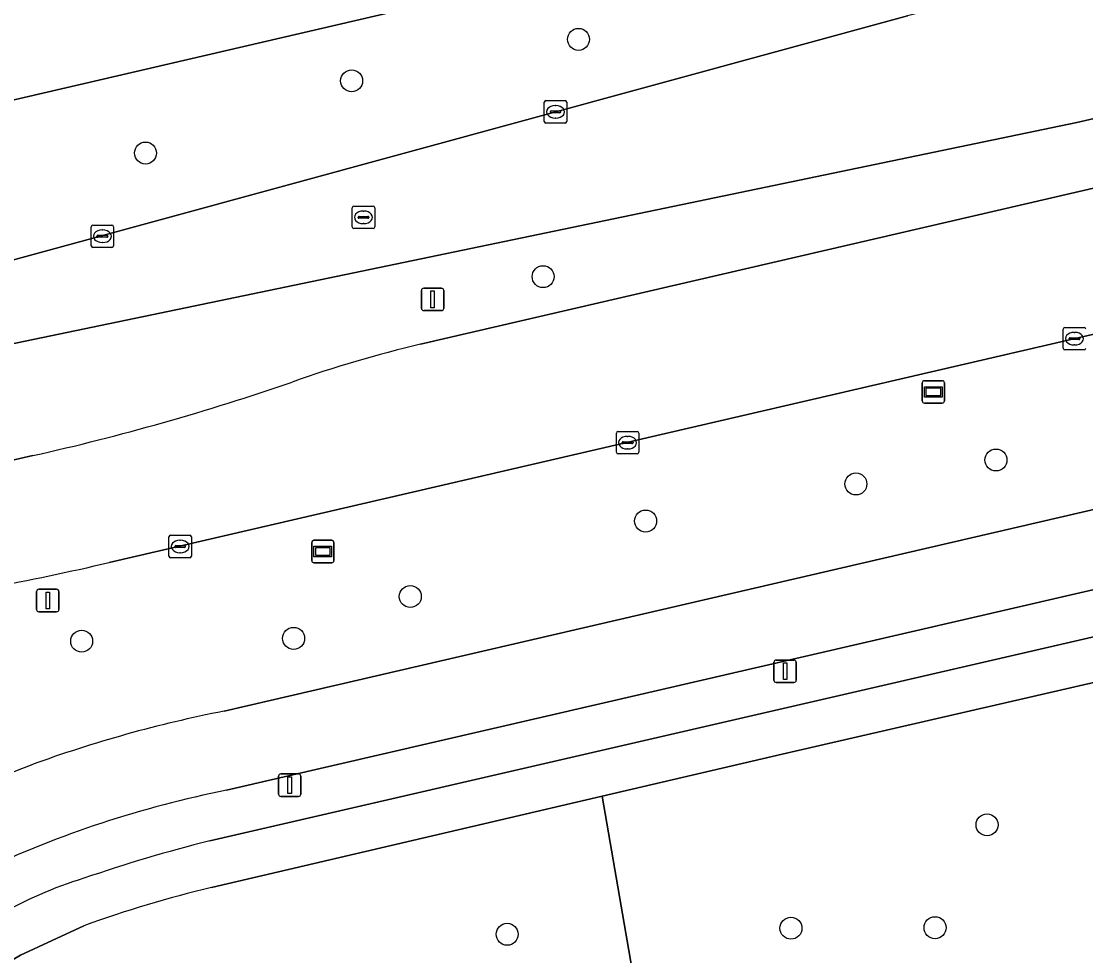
# Model space of a CAD drawing. Extents: x 156412 to 157779, y 382335 to 383768.
# Drawn here: x 157256.13 to 157303.53, y 383025.71 to 383067.34 of the extents above; entities that cross this region are included whole.
import ezdxf

# ---------------------------------------------------------------- set-up
doc = ezdxf.new("R2010")
doc.units = 0
for name, color, linetype in [('IMGEO_Berm_groen', 7, 'Continuous'), ('IMGEO_Boom', 7, 'Continuous'), ('IMGEO_Fietspad_gesloten', 7, 'Continuous'), ('IMGEO_Groenvoorziening', 7, 'Continuous'), ('IMGEO_Kolk', 7, 'Continuous'), ('IMGEO_Lichtmast', 7, 'Continuous'), ('IMGEO_Rijbaan_regionaal_gesloten', 7, 'Continuous'), ('IMGEO_Rioolput', 7, 'Continuous'), ('IMGEO_Verkeersbordpaal', 7, 'Continuous'), ('IMGEO_Voetpad_open', 7, 'Continuous'), ('IMGEO_Wegwijzer', 7, 'Continuous')]:
    doc.layers.add(name, color=color, linetype=linetype)

msp = doc.modelspace()

# ---------------------------------------------------------------- linework, layer by layer
at = {"layer": 'IMGEO_Berm_groen'}
for points in [[(157348.158, 383080.475), (157347.135, 383085.108), (157322.818, 383079.421), (157252.088, 383062.977), (157146.809, 383038.714), (157148.502, 383031.65), (157150.615, 383032.201), (157153.136, 383032.737), (157250.826, 383055.368), (157295.594, 383067.589)], [(157349.498, 383073.507), (157325.583, 383068.017), (157303.131, 383062.83), (157247.292, 383051.212), (157175.196, 383034.518), (157151.323, 383029.012), (157149.287, 383028.422), (157150.394, 383023.422), (157152.473, 383023.924), (157155.187, 383024.545), (157256.65, 383047.991)], [(157273.912, 383052.957), (157325.458, 383064.908), (157350.116, 383070.662)], [(157265.158, 383036.606), (157347.333, 383055.671), (157351.992, 383056.709), (157338.866, 383061.502), (157324.499, 383058.187), (157260.041, 383043.227)], [(157347.155, 383049.918), (157354.774, 383051.714), (157354.335, 383053.656), (157354.32, 383053.651), (157335.541, 383049.353), (157265.273, 383033.081)], [(157264.523, 383030.828), (157347.155, 383049.918)]]:
    msp.add_lwpolyline(points, dxfattribs=at)
for centre, radius, start, end in [((157287.026, 382998.003), 56.497, 103.422, 109.4742), ((157233.154, 383152.701), 107.313, 282.64719, 289.05598), ((157230.736, 383169.149), 129.287, 278.25635, 283.10084), ((157276.054, 382980.999), 56.665, 101.0868, 110.1216), ((157275.283, 382985.953), 51.756, 111.2063, 127.1594), ((157274.478, 382986.738), 47.248, 101.2348, 115.1705), ((157279.941, 382968.743), 63.97, 103.94631, 109.18763), ((157264.447, 383011.215), 18.778, 107.1321, 119.9846)]:
    msp.add_arc(centre, radius, start, end, dxfattribs=at)
at = {"layer": 'IMGEO_Boom'}
for centre in [(157280.942, 383066.534), (157270.838, 383064.687), (157261.659, 383061.469), (157279.365, 383055.964), (157299.528, 383047.795), (157293.293, 383046.728), (157283.929, 383045.077), (157273.449, 383041.713), (157268.255, 383039.848), (157258.818, 383039.723), (157299.135, 383031.542), (157277.764, 383026.667), (157290.402, 383026.936), (157296.819, 383026.959)]:
    msp.add_circle(centre, 0.489, dxfattribs=at)
at = {"layer": 'IMGEO_Fietspad_gesloten'}
for points in [[(157252.088, 383062.977), (157322.818, 383079.421), (157347.135, 383085.108)], [(157353.538, 383057.054), (157351.992, 383056.709), (157347.333, 383055.671), (157265.158, 383036.606)], [(157265.273, 383033.081), (157335.541, 383049.353)]]:
    msp.add_lwpolyline(points, dxfattribs=at)
for centre, radius, start, end in [((157276.054, 382980.999), 56.665, 101.0868, 110.1216), ((157275.283, 382985.953), 51.756, 111.2063, 127.1594), ((157274.478, 382986.738), 47.248, 101.2348, 115.1705)]:
    msp.add_arc(centre, radius, start, end, dxfattribs=at)
at = {"layer": 'IMGEO_Groenvoorziening'}
for points in [[(157356.269, 383049.971), (157347.888, 383048.006), (157290.009, 383034.697), (157282.002, 383032.823), (157284.929, 383015.798), (157348.03, 383030.323), (157354.058, 383004.348)], [(157268.647, 383009.695), (157273.623, 383010.852), (157273.086, 383013.098), (157278.379, 383014.289), (157284.929, 383015.798), (157282.002, 383032.823), (157264.597, 383028.749)], [(157258.919, 383027.047), (157256.087, 383025.743), (157240.673, 383016.641)]]:
    msp.add_lwpolyline(points, dxfattribs=at)
msp.add_arc((157277.439, 382975.584), 54.694, 103.58, 109.7926, dxfattribs=at)
at = {"layer": 'IMGEO_Kolk'}
for p, q in [((157279.418, 383062.881), (157279.418, 383063.733)), ((157279.493, 383063.807), (157280.345, 383063.807)), ((157279.906, 383063.587), (157279.931, 383063.587)), ((157280.419, 383063.733), (157280.419, 383062.881)), ((157279.677, 383063.301), (157279.677, 383063.313)), ((157280.115, 383063.264), (157279.717, 383063.264)), ((157279.72, 383063.35), (157280.118, 383063.35)), ((157279.929, 383063.027), (157279.904, 383063.027)), ((157280.161, 383063.313), (157280.161, 383063.301)), ((157280.345, 383062.807), (157279.493, 383062.807)), ((157259.315, 383058.264), (157260.167, 383058.264)), ((157259.24, 383057.338), (157259.24, 383058.19)), ((157259.542, 383057.807), (157259.94, 383057.807)), ((157259.728, 383058.044), (157259.753, 383058.044)), ((157260.241, 383058.19), (157260.241, 383057.338)), ((157259.499, 383057.758), (157259.499, 383057.77)), ((157259.937, 383057.721), (157259.539, 383057.721)), ((157259.751, 383057.484), (157259.726, 383057.484)), ((157259.983, 383057.77), (157259.983, 383057.758)), ((157260.167, 383057.264), (157259.315, 383057.264)), ((157302.525, 383052.776), (157302.525, 383053.628)), ((157302.6, 383053.702), (157303.452, 383053.702)), ((157302.784, 383053.196), (157302.784, 383053.208)), ((157303.222, 383053.159), (157302.824, 383053.159)), ((157302.827, 383053.245), (157303.225, 383053.245)), ((157303.013, 383053.482), (157303.038, 383053.482)), ((157303.268, 383053.208), (157303.268, 383053.196)), ((157303.452, 383052.702), (157302.6, 383052.702)), ((157303.036, 383052.922), (157303.011, 383052.922)), ((157282.626, 383048.143), (157282.626, 383048.995)), ((157282.701, 383049.069), (157283.553, 383049.069)), ((157283.114, 383048.849), (157283.139, 383048.849)), ((157283.627, 383048.995), (157283.627, 383048.143)), ((157282.885, 383048.563), (157282.885, 383048.575)), ((157283.323, 383048.526), (157282.925, 383048.526)), ((157282.928, 383048.612), (157283.326, 383048.612)), ((157283.369, 383048.575), (157283.369, 383048.563)), ((157283.553, 383048.069), (157282.701, 383048.069)), ((157283.137, 383048.289), (157283.112, 383048.289)), ((157262.704, 383043.517), (157262.704, 383044.369)), ((157262.779, 383044.443), (157263.631, 383044.443)), ((157263.192, 383044.223), (157263.217, 383044.223)), ((157263.705, 383044.369), (157263.705, 383043.517)), ((157262.963, 383043.937), (157262.963, 383043.949)), ((157263.401, 383043.9), (157263.003, 383043.9)), ((157263.006, 383043.986), (157263.404, 383043.986)), ((157263.215, 383043.663), (157263.19, 383043.663)), ((157263.447, 383043.949), (157263.447, 383043.937)), ((157263.631, 383043.443), (157262.779, 383043.443))]:
    msp.add_line(p, q, dxfattribs=at)
for points in [[(157279.418, 383062.881), (157279.418, 383063.733)], [(157279.493, 383063.807), (157280.345, 383063.807)], [(157280.419, 383063.733), (157280.419, 383062.881)], [(157280.345, 383062.807), (157279.493, 383062.807)], [(157259.315, 383058.264), (157260.167, 383058.264)], [(157259.24, 383057.338), (157259.24, 383058.19)], [(157260.241, 383058.19), (157260.241, 383057.338)], [(157260.167, 383057.264), (157259.315, 383057.264)], [(157302.525, 383052.776), (157302.525, 383053.628)], [(157302.6, 383053.702), (157303.452, 383053.702)], [(157303.452, 383052.702), (157302.6, 383052.702)], [(157282.626, 383048.143), (157282.626, 383048.995)], [(157282.701, 383049.069), (157283.553, 383049.069)], [(157283.627, 383048.995), (157283.627, 383048.143)], [(157283.553, 383048.069), (157282.701, 383048.069)], [(157262.704, 383043.517), (157262.704, 383044.369)], [(157262.779, 383044.443), (157263.631, 383044.443)], [(157263.705, 383044.369), (157263.705, 383043.517)], [(157263.631, 383043.443), (157262.779, 383043.443)]]:
    msp.add_lwpolyline(points, dxfattribs=at)
for centre, radius, start, end in [((157279.495, 383063.731), 0.0765, 91.552, 178.448), ((157279.495, 383063.731), 0.0765, 91.552, 178.448), ((157280.343, 383063.731), 0.0765, 1.552, 88.448), ((157280.343, 383063.731), 0.0765, 1.552, 88.448), ((157279.717, 383063.31), 0.0403, 85.8775, 175.7526), ((157279.714, 383063.3), 0.0366, 178.938, 274.7102), ((157280.118, 383063.307), 0.043, 264.8664, 352.4533), ((157280.122, 383063.312), 0.0386, 1.7309, 96.639), ((157279.495, 383062.883), 0.0765, 181.552, 268.448), ((157279.495, 383062.883), 0.0765, 181.552, 268.448), ((157280.343, 383062.883), 0.0765, 271.552, 358.448), ((157280.343, 383062.883), 0.0765, 271.552, 358.448), ((157259.317, 383058.188), 0.0765, 91.552, 178.448), ((157259.317, 383058.188), 0.0765, 91.552, 178.448), ((157260.165, 383058.188), 0.0765, 1.552, 88.448), ((157260.165, 383058.188), 0.0765, 1.552, 88.448), ((157259.539, 383057.767), 0.0403, 85.8775, 175.7526), ((157259.944, 383057.769), 0.0386, 1.7309, 96.639), ((157259.317, 383057.34), 0.0765, 181.552, 268.448), ((157259.317, 383057.34), 0.0765, 181.552, 268.448), ((157259.536, 383057.757), 0.0366, 178.938, 274.7102), ((157259.94, 383057.764), 0.043, 264.8664, 352.4533), ((157260.165, 383057.34), 0.0765, 271.552, 358.448), ((157260.165, 383057.34), 0.0765, 271.552, 358.448), ((157302.602, 383053.626), 0.0765, 91.552, 178.448), ((157302.602, 383053.626), 0.0765, 91.552, 178.448), ((157303.45, 383053.626), 0.0765, 1.552, 88.448), ((157303.45, 383053.626), 0.0765, 1.552, 88.448), ((157302.824, 383053.205), 0.0403, 85.8775, 175.7526), ((157302.821, 383053.195), 0.0366, 178.938, 274.7102), ((157303.225, 383053.202), 0.043, 264.8664, 352.4533), ((157303.229, 383053.207), 0.0386, 1.7309, 96.639), ((157302.602, 383052.778), 0.0765, 181.552, 268.448), ((157302.602, 383052.778), 0.0765, 181.552, 268.448), ((157303.45, 383052.778), 0.0765, 271.552, 358.448), ((157303.45, 383052.778), 0.0765, 271.552, 358.448), ((157282.703, 383048.993), 0.0765, 91.552, 178.448), ((157282.703, 383048.993), 0.0765, 91.552, 178.448), ((157283.551, 383048.993), 0.0765, 1.552, 88.448), ((157283.551, 383048.993), 0.0765, 1.552, 88.448), ((157282.925, 383048.572), 0.0403, 85.8775, 175.7526), ((157282.922, 383048.562), 0.0366, 178.938, 274.7102), ((157283.326, 383048.569), 0.043, 264.8664, 352.4533), ((157283.33, 383048.574), 0.0386, 1.7309, 96.639), ((157282.703, 383048.145), 0.0765, 181.552, 268.448), ((157282.703, 383048.145), 0.0765, 181.552, 268.448), ((157283.551, 383048.145), 0.0765, 271.552, 358.448), ((157283.551, 383048.145), 0.0765, 271.552, 358.448), ((157262.781, 383044.367), 0.0765, 91.552, 178.448), ((157262.781, 383044.367), 0.0765, 91.552, 178.448), ((157263.629, 383044.367), 0.0765, 1.552, 88.448), ((157263.629, 383044.367), 0.0765, 1.552, 88.448), ((157263.003, 383043.946), 0.0403, 85.8775, 175.7526), ((157263, 383043.936), 0.0366, 178.938, 274.7102), ((157263.404, 383043.943), 0.043, 264.8664, 352.4533), ((157263.408, 383043.948), 0.0386, 1.7309, 96.639), ((157262.781, 383043.519), 0.0765, 181.552, 268.448), ((157262.781, 383043.519), 0.0765, 181.552, 268.448), ((157263.629, 383043.519), 0.0765, 271.552, 358.448), ((157263.629, 383043.519), 0.0765, 271.552, 358.448)]:
    msp.add_arc(centre, radius, start, end, dxfattribs=at)
for centre, major_axis, ratio, start_param, end_param in [((157279.905, 383063.307), (-0.387, 0.002), 0.722429, 4.712389, 7.853982), ((157279.93, 383063.307), (-0.39, 0.002), 0.717154, 1.570796, 4.712389), ((157259.727, 383057.764), (-0.387, 0.002), 0.722429, 4.712389, 7.853982), ((157259.752, 383057.764), (-0.39, 0.002), 0.717154, 1.570796, 4.712389), ((157303.012, 383053.202), (-0.387, 0.002), 0.722429, 4.712389, 7.853982), ((157303.037, 383053.202), (-0.39, 0.002), 0.717154, 1.570796, 4.712389), ((157283.113, 383048.569), (-0.387, 0.002), 0.722429, 4.712389, 7.853982), ((157283.138, 383048.569), (-0.39, 0.002), 0.717154, 1.570796, 4.712389), ((157263.191, 383043.943), (-0.387, 0.002), 0.722429, 4.712389, 7.853982), ((157263.216, 383043.943), (-0.39, 0.002), 0.717154, 1.570796, 4.712389)]:
    msp.add_ellipse(centre, major_axis=major_axis, ratio=ratio, start_param=start_param, end_param=end_param, dxfattribs=at)
at = {"layer": 'IMGEO_Lichtmast'}
for p, q in [((157274.047, 383055.45), (157274.837, 383055.45)), ((157274.837, 383055.45), (157274.047, 383055.45)), ((157273.947, 383054.55), (157273.947, 383055.35)), ((157273.947, 383055.35), (157273.947, 383054.55)), ((157274.937, 383055.35), (157274.937, 383054.55)), ((157274.937, 383054.55), (157274.937, 383055.35)), ((157274.837, 383054.45), (157274.047, 383054.45)), ((157274.047, 383054.45), (157274.837, 383054.45)), ((157289.746, 383038.885), (157290.536, 383038.885)), ((157290.536, 383038.885), (157289.746, 383038.885)), ((157289.646, 383037.985), (157289.646, 383038.785)), ((157289.646, 383038.785), (157289.646, 383037.985)), ((157290.636, 383038.785), (157290.636, 383037.985)), ((157290.636, 383037.985), (157290.636, 383038.785)), ((157290.536, 383037.885), (157289.746, 383037.885)), ((157289.746, 383037.885), (157290.536, 383037.885)), ((157267.584, 383032.909), (157267.584, 383033.709)), ((157267.584, 383033.709), (157267.584, 383032.909)), ((157267.684, 383033.809), (157268.474, 383033.809)), ((157268.474, 383033.809), (157267.684, 383033.809)), ((157268.574, 383033.709), (157268.574, 383032.909)), ((157268.574, 383032.909), (157268.574, 383033.709)), ((157268.474, 383032.809), (157267.684, 383032.809)), ((157267.684, 383032.809), (157268.474, 383032.809))]:
    msp.add_line(p, q, dxfattribs=at)
for points in [[(157274.367, 383055.325), (157274.517, 383055.325), (157274.517, 383054.575), (157274.367, 383054.575), (157274.367, 383055.325)], [(157290.066, 383038.76), (157290.216, 383038.76), (157290.216, 383038.01), (157290.066, 383038.01), (157290.066, 383038.76)], [(157268.004, 383033.684), (157268.154, 383033.684), (157268.154, 383032.934), (157268.004, 383032.934), (157268.004, 383033.684)]]:
    msp.add_lwpolyline(points, dxfattribs=at)
for centre, start, end in [((157274.047, 383055.35), 90, 180), ((157274.047, 383055.35), 90, 180), ((157274.837, 383055.35), 0, 90), ((157274.837, 383055.35), 360, 90), ((157274.047, 383054.55), 180, 270), ((157274.047, 383054.55), 180, 270), ((157274.837, 383054.55), 270, 0), ((157274.837, 383054.55), 270, 0), ((157289.746, 383038.785), 90, 180), ((157289.746, 383038.785), 90, 180), ((157290.536, 383038.785), 0, 90), ((157290.536, 383038.785), 360, 90), ((157289.746, 383037.985), 180, 270), ((157289.746, 383037.985), 180, 270), ((157290.536, 383037.985), 270, 0), ((157290.536, 383037.985), 270, 0), ((157267.684, 383033.709), 90, 180), ((157267.684, 383033.709), 90, 180), ((157268.474, 383033.709), 0, 90), ((157268.474, 383033.709), 360, 90), ((157267.684, 383032.909), 180, 270), ((157267.684, 383032.909), 180, 270), ((157268.474, 383032.909), 270, 0), ((157268.474, 383032.909), 270, 0)]:
    msp.add_arc(centre, 0.1, start, end, dxfattribs=at)
at = {"layer": 'IMGEO_Rijbaan_regionaal_gesloten'}
msp.add_lwpolyline([(157347.885, 383079.898), (157324.8, 383074.573), (157303.756, 383069.649), (157295.594, 383067.589), (157250.826, 383055.368), (157153.136, 383032.737), (157150.615, 383032.201), (157151.323, 383029.012), (157175.196, 383034.518), (157247.292, 383051.212), (157303.131, 383062.83), (157325.583, 383068.017), (157349.498, 383073.507)], close=True, dxfattribs=at)
for points in [[(157351.518, 383064.421), (157350.116, 383070.662), (157325.458, 383064.908), (157273.912, 383052.957)], [(157260.041, 383043.227), (157324.499, 383058.187), (157338.866, 383061.502), (157346.034, 383063.156), (157349.637, 383063.987), (157351.518, 383064.421)], [(157256.65, 383047.991), (157155.187, 383024.545), (157152.473, 383023.924), (157153.243, 383020.724), (157156.55, 383021.499), (157223.14, 383036.866)]]:
    msp.add_lwpolyline(points, dxfattribs=at)
for centre, radius, start, end in [((157287.026, 382998.003), 56.497, 103.422, 109.4742), ((157233.154, 383152.701), 107.313, 282.64719, 289.05598), ((157230.736, 383169.149), 129.287, 278.25635, 283.10084)]:
    msp.add_arc(centre, radius, start, end, dxfattribs=at)
at = {"layer": 'IMGEO_Rioolput'}
for p, q in [((157270.865, 383058.181), (157270.865, 383059.033)), ((157270.94, 383059.107), (157271.792, 383059.107)), ((157271.353, 383058.887), (157271.378, 383058.887)), ((157271.866, 383059.033), (157271.866, 383058.181)), ((157271.124, 383058.601), (157271.124, 383058.613)), ((157271.562, 383058.564), (157271.164, 383058.564)), ((157271.167, 383058.65), (157271.565, 383058.65)), ((157271.376, 383058.327), (157271.351, 383058.327)), ((157271.608, 383058.613), (157271.608, 383058.601)), ((157271.792, 383058.107), (157270.94, 383058.107))]:
    msp.add_line(p, q, dxfattribs=at)
for points in [[(157270.865, 383058.181), (157270.865, 383059.033)], [(157270.94, 383059.107), (157271.792, 383059.107)], [(157271.866, 383059.033), (157271.866, 383058.181)], [(157271.792, 383058.107), (157270.94, 383058.107)]]:
    msp.add_lwpolyline(points, dxfattribs=at)
for centre, radius, start, end in [((157270.942, 383059.031), 0.0765, 91.552, 178.448), ((157270.942, 383059.031), 0.0765, 91.552, 178.448), ((157271.79, 383059.031), 0.0765, 1.552, 88.448), ((157271.79, 383059.031), 0.0765, 1.552, 88.448), ((157271.164, 383058.61), 0.0403, 85.8775, 175.7526), ((157271.161, 383058.6), 0.0366, 178.938, 274.7102), ((157271.565, 383058.607), 0.043, 264.8664, 352.4533), ((157271.569, 383058.612), 0.0386, 1.7309, 96.639), ((157270.942, 383058.183), 0.0765, 181.552, 268.448), ((157270.942, 383058.183), 0.0765, 181.552, 268.448), ((157271.79, 383058.183), 0.0765, 271.552, 358.448), ((157271.79, 383058.183), 0.0765, 271.552, 358.448)]:
    msp.add_arc(centre, radius, start, end, dxfattribs=at)
for centre, major_axis, ratio, start_param, end_param in [((157271.352, 383058.607), (-0.387, 0.002), 0.722429, 4.712389, 7.853982), ((157271.377, 383058.607), (-0.39, 0.002), 0.717154, 1.570796, 4.712389)]:
    msp.add_ellipse(centre, major_axis=major_axis, ratio=ratio, start_param=start_param, end_param=end_param, dxfattribs=at)
at = {"layer": 'IMGEO_Verkeersbordpaal'}
for p, q in [((157256.812, 383041.134), (157256.812, 383041.934)), ((157256.812, 383041.934), (157256.812, 383041.134)), ((157256.912, 383042.034), (157257.702, 383042.034)), ((157257.702, 383042.034), (157256.912, 383042.034)), ((157257.802, 383041.934), (157257.802, 383041.134)), ((157257.802, 383041.134), (157257.802, 383041.934)), ((157257.702, 383041.034), (157256.912, 383041.034)), ((157256.912, 383041.034), (157257.702, 383041.034))]:
    msp.add_line(p, q, dxfattribs=at)
msp.add_lwpolyline([(157257.232, 383041.909), (157257.382, 383041.909), (157257.382, 383041.159), (157257.232, 383041.159), (157257.232, 383041.909)], dxfattribs=at)
for centre, start, end in [((157256.912, 383041.934), 90, 180), ((157256.912, 383041.934), 90, 180), ((157257.702, 383041.934), 0, 90), ((157257.702, 383041.934), 360, 90), ((157256.912, 383041.134), 180, 270), ((157256.912, 383041.134), 180, 270), ((157257.702, 383041.134), 270, 0), ((157257.702, 383041.134), 270, 0)]:
    msp.add_arc(centre, 0.1, start, end, dxfattribs=at)
at = {"layer": 'IMGEO_Voetpad_open'}
for points in [[(157354.774, 383051.714), (157347.155, 383049.918), (157264.523, 383030.828)], [(157264.597, 383028.749), (157282.002, 383032.823), (157290.009, 383034.697), (157347.888, 383048.006), (157356.269, 383049.971)], [(157240.673, 383016.641), (157256.087, 383025.743), (157258.919, 383027.047)]]:
    msp.add_lwpolyline(points, dxfattribs=at)
for centre, radius, start, end in [((157279.941, 382968.743), 63.97, 103.94631, 109.18763), ((157264.447, 383011.215), 18.778, 107.1321, 119.9846), ((157277.439, 382975.584), 54.694, 103.58, 109.7926)]:
    msp.add_arc(centre, radius, start, end, dxfattribs=at)
at = {"layer": 'IMGEO_Wegwijzer'}
for p, q in [((157296.244, 383050.43), (157296.244, 383051.23)), ((157296.244, 383051.23), (157296.244, 383050.43)), ((157296.344, 383051.33), (157297.134, 383051.33)), ((157297.134, 383051.33), (157296.344, 383051.33)), ((157297.234, 383051.23), (157297.234, 383050.43)), ((157297.234, 383050.43), (157297.234, 383051.23)), ((157297.134, 383050.33), (157296.344, 383050.33)), ((157296.344, 383050.33), (157297.134, 383050.33)), ((157269.06, 383043.318), (157269.06, 383044.118)), ((157269.06, 383044.118), (157269.06, 383043.318)), ((157269.16, 383044.218), (157269.95, 383044.218)), ((157269.95, 383044.218), (157269.16, 383044.218)), ((157270.05, 383044.118), (157270.05, 383043.318)), ((157270.05, 383043.318), (157270.05, 383044.118)), ((157269.95, 383043.218), (157269.16, 383043.218)), ((157269.16, 383043.218), (157269.95, 383043.218))]:
    msp.add_line(p, q, dxfattribs=at)
for points in [[(157296.345, 383051.062), (157297.133, 383051.062), (157297.133, 383050.598), (157296.345, 383050.598), (157296.345, 383051.062)], [(157296.41, 383050.997), (157296.41, 383050.663), (157297.068, 383050.663), (157297.068, 383050.997), (157296.41, 383050.997)], [(157269.161, 383043.95), (157269.949, 383043.95), (157269.949, 383043.486), (157269.161, 383043.486), (157269.161, 383043.95)], [(157269.226, 383043.885), (157269.226, 383043.551), (157269.884, 383043.551), (157269.884, 383043.885), (157269.226, 383043.885)]]:
    msp.add_lwpolyline(points, dxfattribs=at)
for centre, start, end in [((157296.344, 383051.23), 90, 180), ((157296.344, 383051.23), 90, 180), ((157297.134, 383051.23), 0, 90), ((157297.134, 383051.23), 360, 90), ((157296.344, 383050.43), 180, 270), ((157296.344, 383050.43), 180, 270), ((157297.134, 383050.43), 270, 0), ((157297.134, 383050.43), 270, 0), ((157269.16, 383044.118), 90, 180), ((157269.16, 383044.118), 90, 180), ((157269.95, 383044.118), 0, 90), ((157269.95, 383044.118), 360, 90), ((157269.16, 383043.318), 180, 270), ((157269.16, 383043.318), 180, 270), ((157269.95, 383043.318), 270, 0), ((157269.95, 383043.318), 270, 0)]:
    msp.add_arc(centre, 0.1, start, end, dxfattribs=at)

doc.saveas('drawing.dxf')
